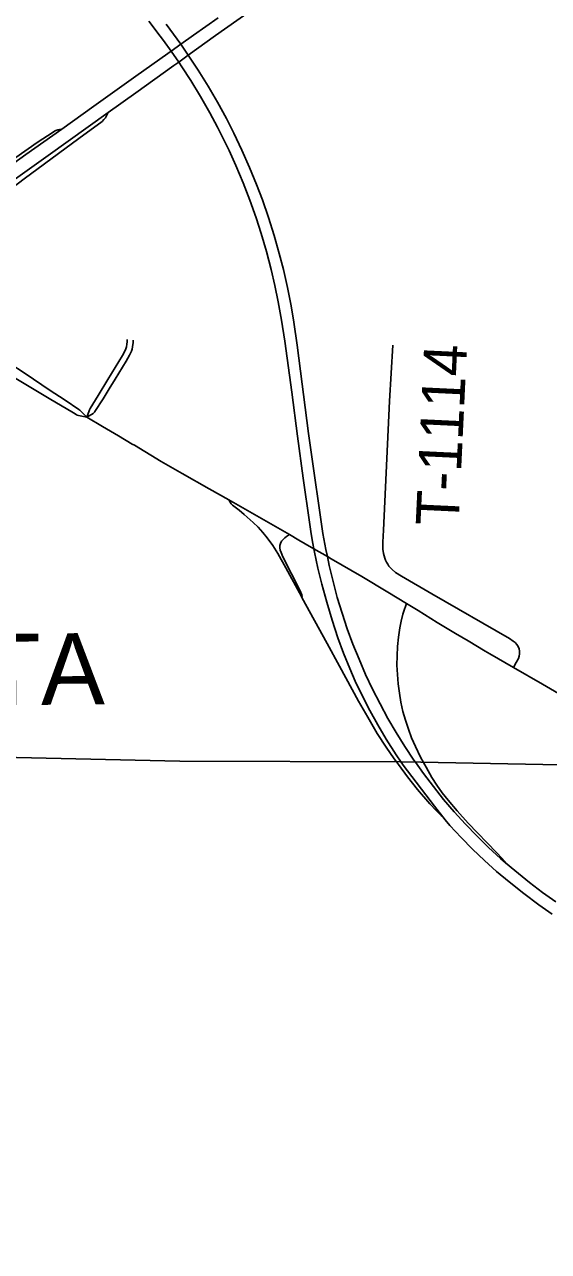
# Model space of a CAD drawing. Extents: x -51392 to 1635000, y 156707 to 696232.
# Drawn here: x 92522 to 96188, y 510308 to 518897 of the extents above; entities that cross this region are included whole.
import ezdxf

# ---------------------------------------------------------------- set-up
doc = ezdxf.new("R2010")
doc.units = 0
for name, color, linetype in [('GM_X_Corporation_Text', 7, 'Continuous'), ('GM_X_County_Road', 7, 'Continuous'), ('GM_X_Interchange_Ramps', 7, 'Continuous'), ('GM_X_Interstate_Route', 7, 'Continuous'), ('GM_X_State_Route', 7, 'Continuous'), ('GM_X_Township', 7, 'Continuous'), ('GM_X_Township_Road', 7, 'Continuous'), ('GM_X_Township_Road_Text', 7, 'Continuous'), ('GM_X_US_Route', 7, 'Continuous')]:
    doc.layers.add(name, color=color, linetype=linetype)

msp = doc.modelspace()

# ---------------------------------------------------------------- linework, layer by layer
at = {"layer": 'GM_X_County_Road'}
for points in [[(92958.1, 516148.1), (92973.3, 516193.6), (92975.7, 516199.8), (92977.7, 516204.3), (92980.4, 516208.8), (93035.8, 516300.8), (93103.9, 516413.4), (93207.6, 516581.5), (93223.7, 516610.6), (93230.5, 516625.9), (93235.7, 516642.2), (93238, 516659.2), (93238.8, 516675.7), (93240.5, 516691.3)], [(92958.1, 516148.1), (93000.7, 516173.4), (93006.1, 516178), (93011.5, 516184), (93014.3, 516188.5), (93070.7, 516277.7), (93113.3, 516346.5), (93156, 516415.4), (93231.8, 516540.2), (93256.1, 516581.9), (93269.8, 516610.3), (93274.8, 516625.1), (93278.1, 516640.3), (93280.7, 516672.1), (93281.4, 516688.3)]]:
    msp.add_lwpolyline(points, dxfattribs=at)
at = {"layer": 'GM_X_Interchange_Ramps'}
for points in [[(91695.8, 516889.4), (91718.4, 516914.5), (91741.3, 516947.8), (91755.7, 516968.6), (91785.2, 517010.7), (91805.2, 517040.1), (91850.9, 517110.4), (91926.9, 517218), (91996.7, 517328.5), (92033.5, 517382.6), (92072.8, 517435.1), (92114.9, 517485.4), (92148.4, 517521.3), (92183.7, 517555.5), (92233.1, 517598.5), (92297.2, 517649.6), (92520.1, 517816.8), (92901, 518098.5), (93064.7, 518219.7), (93076.5, 518231.7), (93087.4, 518245.3), (93094.5, 518257.2), (93107.7, 518281.9)], [(92781.7, 518165.9), (92766.5, 518162.8), (92754, 518160.1), (92741.6, 518155.4), (92730.9, 518150.4), (92721, 518144.6), (92609.5, 518071.3), (92460.1, 517967.5)], [(93951.2, 515568.9), (93961.2, 515552.8), (93967.7, 515542.4), (93977.5, 515531.4), (94022.5, 515496.8), (94059.3, 515467.5), (94121.8, 515412), (94156.9, 515377.7), (94189.9, 515341.4), (94220.6, 515303.1), (94258.4, 515249.7), (94293.1, 515194.2), (94349.3, 515094.4), (94459.3, 514893.5), (94463.1, 514886.7), (94639.7, 514563.5), (94726.5, 514405.8), (94859.6, 514161.5), (94923.5, 514047.2), (94990.2, 513934.6), (95051.7, 513838), (95107.4, 513757.1), (95124.4, 513734.8), (95138.4, 513716.4), (95202.5, 513631.8), (95271.4, 513543.1), (95358.8, 513442.7), (95401.7, 513393.9), (95418.2, 513377.6), (95436.6, 513360.5), (95448.4, 513350.5)], [(94375.4, 515326.3), (94355.9, 515312.9), (94342.4, 515303.6), (94330.4, 515292.6), (94320.4, 515279.7), (94313.1, 515265.1), (94309, 515249.3), (94308.6, 515233.2), (94311.3, 515217.2), (94316.4, 515201.7), (94330.1, 515171.8), (94450.3, 514933.7), (94462.8, 514903.9), (94463.8, 514895.4), (94463.1, 514886.7)], [(95888.3, 513029.5), (95887, 513032.7), (95883.6, 513036.8), (95861.1, 513062.1), (95824, 513100.5), (95625.2, 513306.7), (95548.5, 513391.6), (95485.4, 513466.7), (95445.4, 513518.4), (95407.7, 513571.8), (95372.5, 513626.9), (95331.2, 513697.4), (95312.6, 513731.7), (95292.3, 513769.4), (95256.6, 513842.9), (95230.6, 513902.9), (95207.5, 513964), (95187.3, 514026.2), (95169.9, 514089.2), (95155.7, 514153.1), (95144.5, 514217.5), (95136.1, 514282.3), (95130.5, 514347.5), (95127.8, 514412.8), (95128.2, 514478.2), (95131.9, 514543.5), (95138.4, 514608.5), (95148, 514673.2), (95157.6, 514721.3), (95169.6, 514768.8), (95174.6, 514784.4), (95193.6, 514844.6)]]:
    msp.add_lwpolyline(points, dxfattribs=at)
at = {"layer": 'GM_X_Interstate_Route'}
for points in [[(91848.5, 517383.1), (91874.5, 517401.6), (92392.8, 517770.9), (92686.3, 517981), (93107.7, 518281.9), (93300.1, 518419.9), (93567, 518610.7), (93600.4, 518635), (93667.3, 518683.2), (93856.9, 518820), (94092.6, 518986.8)], [(92265.9, 517799.5), (92530.6, 517987.8), (92781.7, 518165.9), (93006.5, 518326.2), (93300.4, 518535.6), (93524, 518693.5), (93548.8, 518711.1), (93614.7, 518759.3), (93703.5, 518823.5), (93875.8, 518944.6)]]:
    msp.add_lwpolyline(points, dxfattribs=at)
at = {"layer": 'GM_X_State_Route'}
for points in [[(92189.5, 516587.1), (92233.3, 516559.1), (92353.5, 516482.4), (92495.2, 516397.2), (92694.2, 516279.4), (92864.7, 516178.1), (92881.8, 516168), (92890.3, 516163.6), (92898.7, 516160.7), (92958.1, 516148.1)], [(92405.8, 516534.8), (92532, 516449.4), (92695, 516339.1), (92804.9, 516267.2), (92902.7, 516202.4), (92909, 516197.9), (92915.7, 516191.4), (92958.1, 516148.1)], [(92958.1, 516148.1), (93067.4, 516082.4), (93178.8, 516018.9), (93275.9, 515960.3)], [(93275.9, 515960.3), (93290.5, 515951.5), (93478.6, 515837.9), (93625.3, 515753.3), (93812.5, 515647), (93951.2, 515568.9)], [(93951.2, 515568.9), (94212.9, 515420.3), (94375.4, 515326.3), (94440.6, 515288.5), (94485, 515262.9)], [(94485, 515262.9), (94546.9, 515227), (94640.7, 515172.5), (94668.2, 515156.3), (94881.6, 515032.6), (95064.8, 514922.7), (95193.6, 514844.6)], [(95193.6, 514844.6), (95275.6, 514794.9), (95410.2, 514711.4), (95536.5, 514634.5), (95625.3, 514582.2), (95745.6, 514510.8)], [(95745.6, 514510.8), (95776.9, 514492.2), (95942.4, 514397), (96146.1, 514279.7), (96443.8, 514107.3), (96614.8, 514010), (96701.7, 513963.7), (96790.3, 513920.7), (96880.3, 513880.9), (96986.7, 513837.5), (97063.8, 513809.4), (97142, 513784.4), (97236.9, 513758), (97368.4, 513727.4)]]:
    msp.add_lwpolyline(points, dxfattribs=at)
at = {"layer": 'GM_X_Township'}
for points in [[(113999.6, 505483.3), (107789.6, 506068.5), (108000.7, 508778.5), (108039.7, 509363), (108073, 509447.9), (108345.2, 513362.4), (103490, 513600.9), (100902.2, 513686.7), (98568.6, 513691.2), (97470.5, 513693.3), (97369.8, 513693.5), (95294.7, 513733.4), (95151.2, 513736.2), (93607.7, 513739.5), (89969.2, 513821.2), (87026.7, 513946), (86327.3, 513987.6), (81081.8, 515311.2), (80941.7, 515345.7), (76472.6, 516448.1), (75742.5, 516628.2), (75955.3, 519254.2)], [(74562.7, 502064.9), (74862.3, 505866.6), (75171.6, 509581.9), (75227.2, 510267.8), (75674.4, 515787.8), (75742.5, 516628.2), (76472.6, 516448.1), (80941.7, 515345.7), (81081.8, 515311.2), (86327.3, 513987.6), (87026.7, 513946), (89969.2, 513821.2), (93607.7, 513739.5), (95151.2, 513736.2), (95294.7, 513733.4), (97369.8, 513693.5)]]:
    msp.add_lwpolyline(points, dxfattribs=at)
at = {"layer": 'GM_X_Township_Road'}
msp.add_lwpolyline([(95942.4, 514397), (95961.1, 514430.6), (95977.3, 514459.6), (95983.2, 514475.7), (95986.1, 514492.8), (95985.9, 514510.2), (95982.6, 514527.2), (95976.1, 514543.3), (95966.6, 514557.4), (95955.1, 514570), (95942.2, 514581), (95914.4, 514599.8), (95372.5, 514911.5), (95159.1, 515034.9), (95118.2, 515061.7), (95093.5, 515082.2), (95082.4, 515093.8), (95072.1, 515106.2), (95062.9, 515119.3), (95054.8, 515133.1), (95047.8, 515147.5), (95041.9, 515162.4), (95037.2, 515177.7), (95033.7, 515193.4), (95030, 515225.4), (95029.4, 515274.4), (95033, 515356.4), (95076, 516259.7), (95097.9, 516653.6)], dxfattribs=at)
at = {"layer": 'GM_X_US_Route'}
for points in [[(93391.7, 518921.2), (93471.7, 518817.1), (93494.9, 518785.2)], [(93512.1, 518900.7), (93589.6, 518795), (93614.7, 518759.3), (93667.3, 518683.2), (93736.6, 518577.9), (93805.9, 518466.6), (93872.3, 518353.6), (93935, 518238.5), (93986.8, 518136.2), (94042.8, 518017.7), (94095.4, 517897.7), (94145.3, 517776.5), (94185.8, 517669.2), (94228.7, 517545.4), (94268.2, 517420.4), (94304.3, 517294.4), (94333.1, 517183.4), (94362.3, 517055.7), (94387.4, 516927), (94406.6, 516813.9), (94429.9, 516651.7), (94509.8, 516033.6), (94547.8, 515757.3), (94583.3, 515513.8), (94610.2, 515335.3), (94630.3, 515222.1), (94640.7, 515172.5), (94653.6, 515109.6), (94680.4, 514997.8), (94710.3, 514886.8), (94743.7, 514776.8), (94780.3, 514667.8), (94820, 514559.9), (94862.9, 514453.3), (94908.7, 514347.9), (94957.4, 514243.7), (95009.3, 514141.1), (95064.2, 514040.1), (95122.2, 513940.9), (95183.1, 513843.4), (95246.9, 513747.7), (95257.6, 513732.6), (95313.5, 513654), (95382.8, 513562.3), (95454.7, 513472.6), (95529.3, 513385.1), (95606.4, 513299.8), (95686, 513216.9), (95768.3, 513136.6), (95853.4, 513059.3), (95888.3, 513029.5), (95953.2, 512973.9), (96055.3, 512891.2), (96146.9, 512821.8), (96240.7, 512755.3)], [(93494.9, 518785.2), (93548.8, 518711.1), (93600.4, 518635), (93623.1, 518602.3), (93685.6, 518505.8), (93753.7, 518393.5), (93818.6, 518279.3), (93873.1, 518178.1), (93910.3, 518104.9), (93953.2, 518016.2), (94000.3, 517911.4), (94051, 517790.2), (94098.8, 517667.8), (94142.9, 517544.1), (94178.5, 517434.9), (94215.1, 517308.7), (94248.1, 517181.6), (94274.3, 517069.7), (94297.6, 516957.1), (94320.3, 516827.7), (94342.2, 516681.6), (94391.3, 516324.1), (94433, 516015.1), (94472, 515722.5), (94515.2, 515413.9), (94527.7, 515332.9), (94540, 515265.2)], [(94540, 515265.2), (94546.9, 515227), (94550.9, 515203.9), (94574.8, 515091.8), (94601.9, 514980.4), (94636.1, 514853.8), (94673.9, 514728.3), (94715.2, 514603.9), (94754.5, 514496.2), (94797.1, 514389.7), (94836.3, 514299.6), (94885.6, 514196.1), (94938.2, 514094.2), (94993.9, 513994), (95052.4, 513895.3), (95122.1, 513784.3), (95157.1, 513734.3), (95172.2, 513712.7), (95390.4, 513425.2), (95448.4, 513350.5), (95465.2, 513328.8), (95497.9, 513290.4), (95576.1, 513206.6), (95656.7, 513125), (95739.6, 513045.6), (95824.7, 512968.8), (95912.5, 512894.9), (96015, 512813.1), (96119.7, 512734.3), (96213.4, 512668.2)]]:
    msp.add_lwpolyline(points, dxfattribs=at)

# ---------------------------------------------------------------- texts
at = {"layer": 'GM_X_Corporation_Text'}
msp.add_text('OCTA', height=500, rotation=0.53856, dxfattribs=at).set_placement((91226.7, 514121))
at = {"layer": 'GM_X_Township_Road_Text'}
msp.add_text('T-1114', height=300, rotation=87.29849, dxfattribs=at).set_placement((95558.6, 515383.2))

doc.saveas('drawing.dxf')
